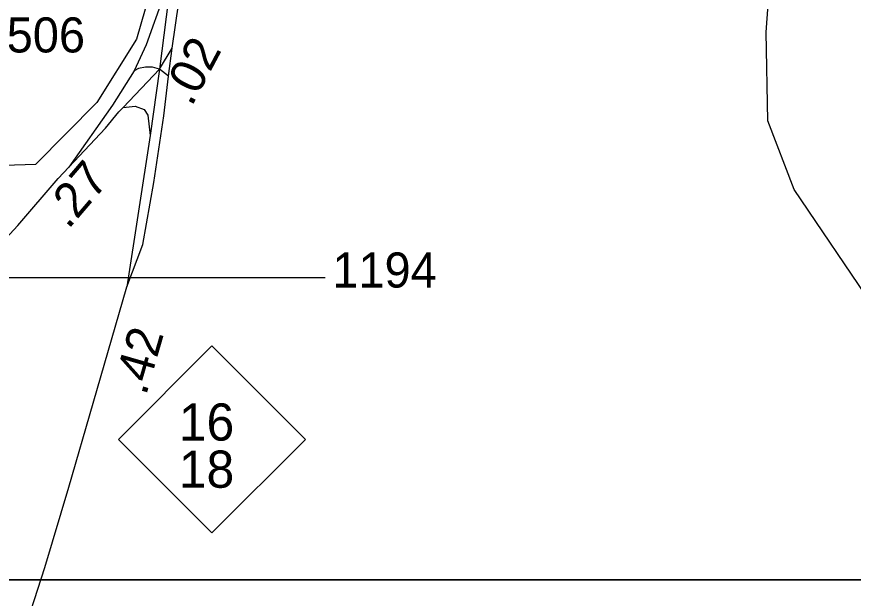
# Model space of a CAD drawing. Extents: x 1248089 to 1457196, y 820910 to 988753.
# Drawn here: x 1359357 to 1362337, y 868771 to 870843 of the extents above; entities that cross this region are included whole.
import ezdxf

# ---------------------------------------------------------------- set-up
doc = ezdxf.new("R2010")
doc.units = 0
for name, color, linetype in [('Exist Boundary Political City Limit New', 7, 'Continuous'), ('Exist Road Primary Interstate Ramp 1 Lane Attributed', 7, 'Continuous'), ('Exist Road Primary NC Attributed', 7, 'Continuous'), ('Exist Road Primary NC Divided Attributed', 7, 'Continuous'), ('Exist Road Primary NC Shield CELL', 7, 'Continuous'), ('Exist Road Primary NC Shield Number Label', 7, 'Continuous'), ('Exist Road Primary NC UnDivided 4 Lane Attributed', 7, 'Continuous'), ('Exist Road Secondary Type 51 Attributed', 7, 'Continuous'), ('Map Preparation Boundary City Limit Buffer Line', 7, 'Continuous'), ('Map Preparation Inset Cut Line', 7, 'Continuous'), ('Prop CMT Slope Fill', 7, 'Continuous'), ('Prop GRAU CAT1 Cell', 7, 'Continuous'), ('Prop Lane Lines', 7, 'Continuous')]:
    doc.layers.add(name, color=color, linetype=linetype)

msp = doc.modelspace()

# ---------------------------------------------------------------- linework, layer by layer
at = {"layer": 'Exist Boundary Political City Limit New'}
for points in [[(1360768, 872173), (1360820.3, 872133.2), (1360517.1, 871823.4), (1360517, 871263.8), (1360089.5, 871288.2), (1360004.6, 871151.9), (1359868.9, 871149.2), (1359843.4, 870970.3), (1359784.3, 870763.3), (1359642.2, 870537.9), (1359424.2, 870316.9), (1359199.5, 870309.4), (1359142.5, 870666.1)], [(1362408.1, 869812.1), (1362126.2, 870227.5), (1362032.6, 870471.9), (1362026.8, 870788.3), (1362047.2, 871066.6), (1362075.6, 871143.6), (1362196.9, 871171), (1362187.8, 871444.1), (1362397.1, 871629.3)]]:
    msp.add_lwpolyline(points, dxfattribs=at)
at = {"layer": 'Exist Road Primary Interstate Ramp 1 Lane Attributed'}
msp.add_line((1359898.5, 870631.9), (1359865.7, 870656.2), dxfattribs=at)
for points in [[(1359921.7, 871095.6), (1359881.4, 870920.1), (1359818.9, 870742.9), (1359775.2, 870649.9)], [(1359775.2, 870649.9), (1359698.1, 870528.5), (1359542.7, 870307.6)], [(1359865.7, 870656.2), (1359841.1, 870663.6), (1359816.4, 870663.6), (1359791.6, 870658.6), (1359775.2, 870649.9)], [(1359736.1, 870520.4), (1359779.2, 870524.8), (1359811.4, 870512.4), (1359824.2, 870492), (1359833, 870420.2)]]:
    msp.add_lwpolyline(points, dxfattribs=at)
at = {"layer": 'Exist Road Primary NC Attributed'}
msp.add_lwpolyline([(1359371, 868612.5), (1359457.5, 868881.2), (1359543.5, 869166.6), (1359629.3, 869466.3), (1359749.5, 869881.4)], dxfattribs=at)
at = {"layer": 'Exist Road Primary NC Divided Attributed'}
for points in [[(1359910.5, 870731), (1360006.7, 871396), (1360042.9, 871616.1), (1360061, 871783.3), (1360127.7, 872330.8), (1360169.5, 872676.4), (1360218, 872939.1), (1360297.3, 873194.3), (1360344.6, 873305.2), (1360377.7, 873381.4), (1360557.9, 873742.7)], [(1359921.7, 871095.6), (1359865.7, 870656.2)], [(1359749.5, 869881.4), (1359806, 870032.1), (1359846.3, 870252.9), (1359881.3, 870489.8), (1359898.5, 870631.9)], [(1359833, 870420.2), (1359749.5, 869881.4)]]:
    msp.add_lwpolyline(points, dxfattribs=at)
at = {"layer": 'Exist Road Primary NC Shield CELL'}
msp.add_lwpolyline([(1359719.6, 869337.3), (1360052.6, 869670.2), (1360385.6, 869337.3), (1360052.6, 869004.3)], close=True, dxfattribs=at)
at = {"layer": 'Exist Road Primary NC UnDivided 4 Lane Attributed'}
for points in [[(1359898.5, 870631.9), (1359910.5, 870731)], [(1359865.7, 870656.2), (1359833, 870420.2)]]:
    msp.add_lwpolyline(points, dxfattribs=at)
at = {"layer": 'Exist Road Secondary Type 51 Attributed'}
for points in [[(1359865.7, 870656.2), (1359910.5, 870731)], [(1359736.1, 870520.4), (1359865.7, 870656.2)], [(1359542.7, 870307.6), (1359673.3, 870446.6), (1359720.8, 870504.4), (1359736.1, 870520.4)], [(1358896.9, 869624.1), (1359130.6, 869850.6), (1359361.2, 870099.4), (1359504.4, 870266.9), (1359542.7, 870307.6)]]:
    msp.add_lwpolyline(points, dxfattribs=at)
at = {"layer": 'Map Preparation Boundary City Limit Buffer Line'}
for points in [[(1360768, 872173), (1360820.3, 872133.2), (1360517.1, 871823.4), (1360517, 871263.8), (1360089.5, 871288.2), (1360004.6, 871151.9), (1359868.9, 871149.2), (1359843.4, 870970.3), (1359784.3, 870763.3), (1359642.2, 870537.9), (1359424.2, 870316.9), (1359199.5, 870309.4), (1359142.5, 870666.1)], [(1362408.1, 869812.1), (1362126.2, 870227.5), (1362032.6, 870471.9), (1362026.8, 870788.3), (1362047.2, 871066.6), (1362075.6, 871143.6), (1362196.9, 871171), (1362187.8, 871444.1), (1362397.1, 871629.3)]]:
    msp.add_lwpolyline(points, dxfattribs=at)
at = {"layer": 'Map Preparation Inset Cut Line'}
for points in [[(1313026.2, 913085.2), (1388709.5, 913085.2), (1388709.5, 884379.9), (1373500.6, 884376.6), (1373500.6, 868836.7), (1313026.2, 868836.7)], [(1313026.2, 824588.2), (1313026.2, 868836.7), (1388709.5, 868836.7), (1388709.5, 835631.5), (1373500.6, 835631.5), (1373500.6, 824588.2)]]:
    msp.add_lwpolyline(points, close=True, dxfattribs=at)
at = {"layer": 'Prop Lane Lines'}
msp.add_line((1359251.1, 869913.5), (1360455.8, 869913.5), dxfattribs=at)

# ---------------------------------------------------------------- texts
at = {"layer": 'Exist Road Primary NC Shield Number Label'}
for s, p in [('16', (1359935, 869332.9)), ('18', (1359935, 869164.9))]:
    msp.add_text(s, height=132.5, dxfattribs=at).set_placement(p)
at = {"layer": 'Prop CMT Slope Fill'}
for s, rotation, p in [('.02', 62.0395, (1359980.2, 870520)), ('.42', 73.8557, (1359817.7, 869490.4))]:
    msp.add_text(s, height=125, rotation=rotation, dxfattribs=at).set_placement(p)
at = {"layer": 'Prop GRAU CAT1 Cell'}
msp.add_text('.27', height=125, rotation=49.4972, dxfattribs=at).set_placement((1359540.8, 870083))
at = {"layer": 'Prop Lane Lines'}
for s, p in [('2506', (1359228.8, 870715.9)), ('1194', (1360481.6, 869878.3))]:
    msp.add_text(s, height=125, dxfattribs=at).set_placement(p)

doc.saveas('drawing.dxf')
